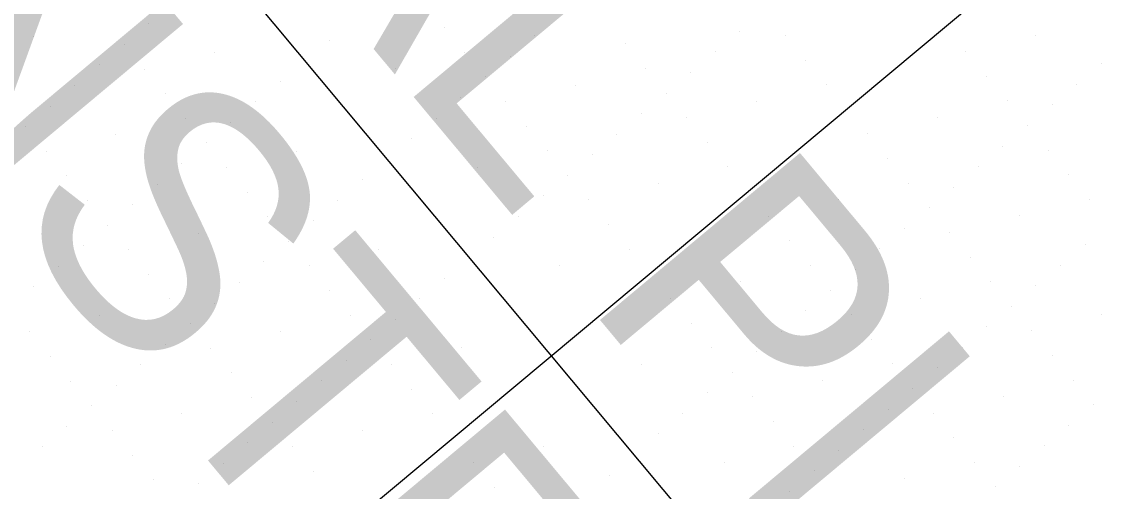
# Model space of a CAD drawing. Extents: x 2042995 to 2043795, y 305365 to 306249.
# Drawn here: x 2043457.7 to 2043491.39, y 305537.52 to 305552.17 of the extents above; entities that cross this region are included whole.
import ezdxf

# ---------------------------------------------------------------- set-up
doc = ezdxf.new("R2010")
doc.units = 0
for name, color, linetype in [('BR_CONCRETE', 7, 'Continuous'), ('BR_GRID DOTS', 7, 'Continuous'), ('BR_GRID LINES', 7, 'Continuous'), ('BR_TEXT', 7, 'Continuous')]:
    doc.layers.add(name, color=color, linetype=linetype)

msp = doc.modelspace()

# ---------------------------------------------------------------- linework, layer by layer
at = {"layer": 'BR_CONCRETE'}
msp.add_spline([(2043139.109, 306017.548), (2043148.199, 306007.16), (2043160.233, 305993.368), (2043172.245, 305979.557), (2043184.234, 305965.727), (2043196.201, 305951.879), (2043208.145, 305938.012), (2043220.067, 305924.126), (2043231.966, 305910.221), (2043243.843, 305896.297), (2043255.698, 305882.355), (2043267.529, 305868.394), (2043279.339, 305854.414), (2043291.126, 305840.415), (2043302.89, 305826.398), (2043314.632, 305812.361), (2043326.352, 305798.306), (2043338.049, 305784.233), (2043349.724, 305770.14), (2043361.376, 305756.029), (2043373.005, 305741.899), (2043384.613, 305727.75), (2043396.197, 305713.582), (2043407.76, 305699.396), (2043419.299, 305685.191), (2043430.817, 305670.967), (2043442.311, 305656.724), (2043453.784, 305642.463), (2043465.234, 305628.182), (2043476.661, 305613.883), (2043488.066, 305599.566), (2043499.448, 305585.229), (2043510.808, 305570.874), (2043522.146, 305556.5), (2043533.461, 305542.107), (2043544.753, 305527.695), (2043547.219, 305524.543)], degree=3, dxfattribs=at)
at = {"layer": 'BR_GRID DOTS'}
for p, q in [((2043461.657, 305552.102), (2043461.657, 305552.102)), ((2043470.875, 305551.984), (2043470.875, 305551.984)), ((2043458.072, 305551.714), (2043458.072, 305551.714)), ((2043473.692, 305551.732), (2043473.692, 305551.732)), ((2043480.094, 305551.867), (2043480.094, 305551.867)), ((2043481.503, 305551.74), (2043481.503, 305551.74)), ((2043489.313, 305551.749), (2043489.313, 305551.749)), ((2043460.889, 305551.461), (2043460.889, 305551.461)), ((2043467.291, 305551.596), (2043467.291, 305551.596)), ((2043476.51, 305551.479), (2043476.51, 305551.479)), ((2043463.706, 305551.208), (2043463.706, 305551.208)), ((2043466.523, 305550.955), (2043466.523, 305550.955)), ((2043471.516, 305551.217), (2043471.516, 305551.217)), ((2043472.925, 305551.09), (2043472.925, 305551.09)), ((2043479.327, 305551.226), (2043479.327, 305551.226)), ((2043482.144, 305550.973), (2043482.144, 305550.973)), ((2043487.137, 305551.234), (2043487.137, 305551.234)), ((2043460.122, 305550.82), (2043460.122, 305550.82)), ((2043461.53, 305550.694), (2043461.53, 305550.694)), ((2043469.34, 305550.702), (2043469.34, 305550.702)), ((2043477.151, 305550.711), (2043477.151, 305550.711)), ((2043491.363, 305550.855), (2043491.363, 305550.855)), ((2043465.756, 305550.314), (2043465.756, 305550.314)), ((2043472.157, 305550.449), (2043472.157, 305550.449)), ((2043478.559, 305550.585), (2043478.559, 305550.585)), ((2043487.778, 305550.467), (2043487.778, 305550.467)), ((2043459.354, 305550.179), (2043459.354, 305550.179)), ((2043474.975, 305550.196), (2043474.975, 305550.196)), ((2043477.792, 305549.943), (2043477.792, 305549.943)), ((2043482.785, 305550.205), (2043482.785, 305550.205)), ((2043490.595, 305550.214), (2043490.595, 305550.214)), ((2043462.171, 305549.926), (2043462.171, 305549.926)), ((2043464.988, 305549.673), (2043464.988, 305549.673)), ((2043471.39, 305549.808), (2043471.39, 305549.808)), ((2043472.798, 305549.682), (2043472.798, 305549.682)), ((2043480.609, 305549.69), (2043480.609, 305549.69)), ((2043488.419, 305549.699), (2043488.419, 305549.699)), ((2043458.586, 305549.538), (2043458.586, 305549.538)), ((2043477.024, 305549.302), (2043477.024, 305549.302)), ((2043489.827, 305549.573), (2043489.827, 305549.573)), ((2043462.812, 305549.159), (2043462.812, 305549.159)), ((2043464.221, 305549.032), (2043464.221, 305549.032)), ((2043470.622, 305549.167), (2043470.622, 305549.167)), ((2043478.433, 305549.176), (2043478.433, 305549.176)), ((2043486.243, 305549.185), (2043486.243, 305549.185)), ((2043489.06, 305548.932), (2043489.06, 305548.932)), ((2043457.819, 305548.897), (2043457.819, 305548.897)), ((2043460.636, 305548.644), (2043460.636, 305548.644)), ((2043473.439, 305548.914), (2043473.439, 305548.914)), ((2043476.257, 305548.661), (2043476.257, 305548.661)), ((2043484.067, 305548.67), (2043484.067, 305548.67)), ((2043463.453, 305548.391), (2043463.453, 305548.391)), ((2043469.855, 305548.526), (2043469.855, 305548.526)), ((2043479.074, 305548.408), (2043479.074, 305548.408)), ((2043488.292, 305548.291), (2043488.292, 305548.291)), ((2043458.46, 305548.13), (2043458.46, 305548.13)), ((2043466.27, 305548.138), (2043466.27, 305548.138)), ((2043474.08, 305548.147), (2043474.08, 305548.147)), ((2043475.489, 305548.02), (2043475.489, 305548.02)), ((2043489.701, 305548.164), (2043489.701, 305548.164)), ((2043462.686, 305547.75), (2043462.686, 305547.75)), ((2043464.094, 305547.624), (2043464.094, 305547.624)), ((2043469.087, 305547.885), (2043469.087, 305547.885)), ((2043471.904, 305547.632), (2043471.904, 305547.632)), ((2043479.715, 305547.641), (2043479.715, 305547.641)), ((2043484.708, 305547.902), (2043484.708, 305547.902)), ((2043487.525, 305547.649), (2043487.525, 305547.649)), ((2043459.101, 305547.362), (2043459.101, 305547.362)), ((2043468.32, 305547.244), (2043468.32, 305547.244)), ((2043474.722, 305547.379), (2043474.722, 305547.379)), ((2043490.342, 305547.396), (2043490.342, 305547.396)), ((2043461.918, 305547.109), (2043461.918, 305547.109)), ((2043477.539, 305547.126), (2043477.539, 305547.126)), ((2043485.349, 305547.135), (2043485.349, 305547.135)), ((2043486.757, 305547.008), (2043486.757, 305547.008)), ((2043459.742, 305546.595), (2043459.742, 305546.595)), ((2043464.735, 305546.856), (2043464.735, 305546.856)), ((2043467.552, 305546.603), (2043467.552, 305546.603)), ((2043473.954, 305546.738), (2043473.954, 305546.738)), ((2043475.363, 305546.612), (2043475.363, 305546.612)), ((2043483.173, 305546.62), (2043483.173, 305546.62)), ((2043490.983, 305546.629), (2043490.983, 305546.629)), ((2043461.151, 305546.468), (2043461.151, 305546.468)), ((2043485.99, 305546.367), (2043485.99, 305546.367)), ((2043465.376, 305546.089), (2043465.376, 305546.089)), ((2043466.785, 305545.962), (2043466.785, 305545.962)), ((2043473.186, 305546.097), (2043473.186, 305546.097)), ((2043480.997, 305546.106), (2043480.997, 305546.106)), ((2043488.807, 305546.114), (2043488.807, 305546.114)), ((2043460.383, 305545.827), (2043460.383, 305545.827)), ((2043463.2, 305545.574), (2043463.2, 305545.574)), ((2043476.004, 305545.844), (2043476.004, 305545.844)), ((2043485.222, 305545.726), (2043485.222, 305545.726)), ((2043486.631, 305545.6), (2043486.631, 305545.6)), ((2043466.017, 305545.321), (2043466.017, 305545.321)), ((2043472.419, 305545.456), (2043472.419, 305545.456)), ((2043481.638, 305545.338), (2043481.638, 305545.338)), ((2043490.857, 305545.22), (2043490.857, 305545.22)), ((2043459.616, 305545.186), (2043459.616, 305545.186)), ((2043461.024, 305545.06), (2043461.024, 305545.06)), ((2043468.834, 305545.068), (2043468.834, 305545.068)), ((2043476.645, 305545.077), (2043476.645, 305545.077)), ((2043484.455, 305545.085), (2043484.455, 305545.085)), ((2043458.848, 305544.545), (2043458.848, 305544.545)), ((2043465.25, 305544.68), (2043465.25, 305544.68)), ((2043466.658, 305544.554), (2043466.658, 305544.554)), ((2043471.651, 305544.815), (2043471.651, 305544.815)), ((2043474.469, 305544.562), (2043474.469, 305544.562)), ((2043482.279, 305544.571), (2043482.279, 305544.571)), ((2043487.272, 305544.832), (2043487.272, 305544.832)), ((2043490.089, 305544.579), (2043490.089, 305544.579)), ((2043461.665, 305544.292), (2043461.665, 305544.292)), ((2043483.687, 305544.444), (2043483.687, 305544.444)), ((2043458.081, 305543.904), (2043458.081, 305543.904)), ((2043464.482, 305544.039), (2043464.482, 305544.039)), ((2043470.884, 305544.174), (2043470.884, 305544.174)), ((2043480.103, 305544.056), (2043480.103, 305544.056)), ((2043487.913, 305544.065), (2043487.913, 305544.065)), ((2043489.321, 305543.938), (2043489.321, 305543.938)), ((2043467.299, 305543.786), (2043467.299, 305543.786)), ((2043470.116, 305543.533), (2043470.116, 305543.533)), ((2043477.927, 305543.542), (2043477.927, 305543.542)), ((2043482.92, 305543.803), (2043482.92, 305543.803)), ((2043485.737, 305543.55), (2043485.737, 305543.55)), ((2043462.306, 305543.525), (2043462.306, 305543.525)), ((2043463.715, 305543.398), (2043463.715, 305543.398)), ((2043488.554, 305543.297), (2043488.554, 305543.297)), ((2043460.13, 305543.01), (2043460.13, 305543.01)), ((2043467.94, 305543.019), (2043467.94, 305543.019)), ((2043469.349, 305542.892), (2043469.349, 305542.892)), ((2043482.152, 305543.162), (2043482.152, 305543.162)), ((2043483.561, 305543.036), (2043483.561, 305543.036)), ((2043491.371, 305543.044), (2043491.371, 305543.044)), ((2043462.947, 305542.757), (2043462.947, 305542.757)), ((2043478.568, 305542.774), (2043478.568, 305542.774)), ((2043481.385, 305542.521), (2043481.385, 305542.521)), ((2043487.786, 305542.656), (2043487.786, 305542.656)), ((2043489.195, 305542.53), (2043489.195, 305542.53)), ((2043457.954, 305542.496), (2043457.954, 305542.496)), ((2043465.764, 305542.504), (2043465.764, 305542.504)), ((2043468.581, 305542.251), (2043468.581, 305542.251)), ((2043484.202, 305542.268), (2043484.202, 305542.268)), ((2043462.18, 305542.116), (2043462.18, 305542.116)), ((2043463.588, 305541.99), (2043463.588, 305541.99)), ((2043471.398, 305541.998), (2043471.398, 305541.998)), ((2043479.209, 305542.007), (2043479.209, 305542.007)), ((2043480.617, 305541.88), (2043480.617, 305541.88)), ((2043487.019, 305542.015), (2043487.019, 305542.015)), ((2043458.595, 305541.728), (2043458.595, 305541.728)), ((2043467.814, 305541.61), (2043467.814, 305541.61)), ((2043489.836, 305541.762), (2043489.836, 305541.762)), ((2043461.412, 305541.475), (2043461.412, 305541.475)), ((2043464.229, 305541.222), (2043464.229, 305541.222)), ((2043469.222, 305541.484), (2043469.222, 305541.484)), ((2043477.033, 305541.492), (2043477.033, 305541.492)), ((2043479.85, 305541.239), (2043479.85, 305541.239)), ((2043484.843, 305541.501), (2043484.843, 305541.501)), ((2043486.251, 305541.374), (2043486.251, 305541.374)), ((2043459.236, 305540.961), (2043459.236, 305540.961)), ((2043467.046, 305540.969), (2043467.046, 305540.969)), ((2043482.667, 305540.986), (2043482.667, 305540.986)), ((2043490.477, 305540.995), (2043490.477, 305540.995)), ((2043460.645, 305540.834), (2043460.645, 305540.834)), ((2043469.863, 305540.716), (2043469.863, 305540.716)), ((2043479.082, 305540.598), (2043479.082, 305540.598)), ((2043485.484, 305540.733), (2043485.484, 305540.733)), ((2043459.877, 305540.193), (2043459.877, 305540.193)), ((2043464.87, 305540.455), (2043464.87, 305540.455)), ((2043466.279, 305540.328), (2043466.279, 305540.328)), ((2043480.491, 305540.472), (2043480.491, 305540.472)), ((2043488.301, 305540.48), (2043488.301, 305540.48)), ((2043491.118, 305540.227), (2043491.118, 305540.227)), ((2043462.694, 305539.94), (2043462.694, 305539.94)), ((2043470.504, 305539.949), (2043470.504, 305539.949)), ((2043478.315, 305539.957), (2043478.315, 305539.957)), ((2043484.716, 305540.092), (2043484.716, 305540.092)), ((2043486.125, 305539.966), (2043486.125, 305539.966)), ((2043459.11, 305539.552), (2043459.11, 305539.552)), ((2043465.511, 305539.687), (2043465.511, 305539.687)), ((2043481.132, 305539.704), (2043481.132, 305539.704)), ((2043490.351, 305539.586), (2043490.351, 305539.586)), ((2043460.518, 305539.426), (2043460.518, 305539.426)), ((2043468.328, 305539.434), (2043468.328, 305539.434)), ((2043477.547, 305539.316), (2043477.547, 305539.316)), ((2043483.949, 305539.451), (2043483.949, 305539.451)), ((2043486.766, 305539.198), (2043486.766, 305539.198)), ((2043458.342, 305538.911), (2043458.342, 305538.911)), ((2043464.744, 305539.046), (2043464.744, 305539.046)), ((2043466.152, 305538.92), (2043466.152, 305538.92)), ((2043473.963, 305538.928), (2043473.963, 305538.928)), ((2043481.773, 305538.937), (2043481.773, 305538.937)), ((2043489.583, 305538.945), (2043489.583, 305538.945)), ((2043461.159, 305538.658), (2043461.159, 305538.658)), ((2043476.78, 305538.675), (2043476.78, 305538.675)), ((2043483.181, 305538.81), (2043483.181, 305538.81)), ((2043463.976, 305538.405), (2043463.976, 305538.405)), ((2043466.793, 305538.152), (2043466.793, 305538.152)), ((2043471.786, 305538.414), (2043471.786, 305538.414)), ((2043479.597, 305538.422), (2043479.597, 305538.422)), ((2043482.414, 305538.169), (2043482.414, 305538.169)), ((2043487.407, 305538.431), (2043487.407, 305538.431)), ((2043488.816, 305538.304), (2043488.816, 305538.304)), ((2043461.8, 305537.89), (2043461.8, 305537.89)), ((2043476.012, 305538.034), (2043476.012, 305538.034)), ((2043485.231, 305537.916), (2043485.231, 305537.916)), ((2043463.209, 305537.764), (2043463.209, 305537.764)), ((2043472.428, 305537.646), (2043472.428, 305537.646)), ((2043481.646, 305537.528), (2043481.646, 305537.528)), ((2043488.048, 305537.663), (2043488.048, 305537.663))]:
    msp.add_line(p, q, dxfattribs=at)
at = {"layer": 'BR_GRID LINES'}
for p, q in [((2043179.344, 305894.804), (2043523.36, 305482.903)), ((2043566.318, 305618.668), (2043458.865, 305528.925))]:
    msp.add_line(p, q, dxfattribs=at)

# ---------------------------------------------------------------- texts
at = {"layer": 'BR_TEXT'}
for s, height, rotation, p in [('NOT FOR CONSTRUCTION', 8.12508, 309.8684, (2043408.31, 305604.579)), ('CONCEPTUAL PLANS', 8.12508, 309.8684, (2043425.621, 305602.864)), ('DEPARTMENT  OF  TRANSPORTATION', 4.71703, 309.8684, (2043416.171, 305551.427)), ('BRIDGE PLAN & PROFILE', 6.75, 309.8683, (2043409.612, 305540.955))]:
    msp.add_text(s, height=height, rotation=rotation, dxfattribs=at).set_placement(p)

doc.saveas('drawing.dxf')
